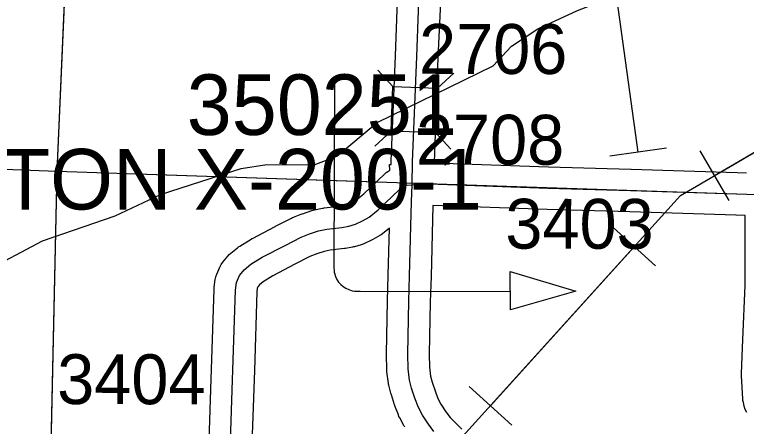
# Model space of a CAD drawing. Extents: x -157.2 to -99.3, y 12.2 to 46.2.
# Drawn here: x -114.355 to -113.327, y 16.715 to 17.293 of the extents above; entities that cross this region are included whole.
import ezdxf

# ---------------------------------------------------------------- set-up
doc = ezdxf.new("R2010")
doc.units = 0
for name, color, linetype in [('tdCoDirctArrow', 7, 'Continuous'), ('tdCoHydroRiver', 7, 'Continuous'), ('tdCoPipe', 7, 'Continuous'), ('tdCoSecRdNmbr', 7, 'Continuous'), ('tdCoSecRteBand', 7, 'Continuous'), ('tdCoSecRteCL', 7, 'Continuous'), ('tdCoSectLine', 7, 'Continuous'), ('tdCoSectLinePart', 7, 'Continuous'), ('tdCoStrucSec', 7, 'Continuous'), ('tdCoStrucSecCoName', 7, 'Continuous'), ('tdCoStrucSecFHWANum', 7, 'Continuous'), ('tdCoSurfAsphalt', 7, 'Continuous'), ('tdCoSurfConc', 7, 'Continuous'), ('tdCoSurfGravel', 7, 'Continuous')]:
    doc.layers.add(name, color=color, linetype=linetype)

msp = doc.modelspace()

# ---------------------------------------------------------------- linework, layer by layer
at = {"layer": 'tdCoDirctArrow'}
msp.add_lwpolyline([(-113.9055, 17.1973), (-113.9064, 16.9376), (-113.9062, 16.934), (-113.9058, 16.9315), (-113.9053, 16.929), (-113.904, 16.9254), (-113.9022, 16.9216), (-113.8997, 16.9178), (-113.8968, 16.9144), (-113.8933, 16.9115), (-113.8898, 16.9091), (-113.8856, 16.9072), (-113.8809, 16.9056), (-113.8774, 16.905), (-113.8695, 16.9049), (-113.6592, 16.9044)], dxfattribs=at)
msp.add_lwpolyline([(-113.659, 16.9325), (-113.5666, 16.9049), (-113.6586, 16.8786)], close=True, dxfattribs=at)
at = {"layer": 'tdCoHydroRiver'}
msp.add_lwpolyline([(-114.5064, 16.8605), (-114.4809, 16.8693), (-114.4617, 16.8783), (-114.3988, 16.9319), (-114.3156, 16.9755), (-114.2137, 17.0108), (-114.1498, 17.0407), (-114.0368, 17.0773), (-114.0004, 17.0827), (-113.9341, 17.0825), (-113.9023, 17.0943), (-113.8458, 17.1418), (-113.6828, 17.2213), (-113.6569, 17.249), (-113.6199, 17.2733), (-113.5641, 17.2987), (-113.4923, 17.3269), (-113.455, 17.3654), (-113.4085, 17.3941), (-113.289, 17.44)], dxfattribs=at)
at = {"layer": 'tdCoPipe'}
for p, q in [((-113.4391, 17.1056), (-113.5188, 17.0946)), ((-113.3515, 17.0323), (-113.3921, 17.1017)), ((-113.4547, 16.9404), (-113.5144, 16.9945)), ((-113.6567, 16.7172), (-113.7164, 16.7712))]:
    msp.add_line(p, q, dxfattribs=at)
for points in [[(-114.6584, 15.7971), (-114.1159, 16.2701), (-113.4195, 17.0392), (-112.1549, 17.7779), (-112.0563, 18.038), (-111.6215, 18.343), (-111.187, 18.5163)], [(-113.479, 17.1001), (-113.5201, 17.3984)], [(-113.3719, 17.0671), (-113.1119, 17.2189)], [(-113.6866, 16.7442), (-113.4845, 16.9674)]]:
    msp.add_lwpolyline(points, dxfattribs=at)
at = {"layer": 'tdCoSecRteBand'}
for points in [[(-114.0825, 16.6668), (-114.0781, 16.7955), (-114.0746, 16.9074), (-114.0746, 16.909), (-114.0744, 16.9106), (-114.0729, 16.9212), (-114.0723, 16.9251), (-114.0708, 16.9288), (-114.0666, 16.9387), (-114.0649, 16.9426), (-114.0622, 16.9459), (-114.0555, 16.9541), (-114.0536, 16.9564), (-114.0513, 16.9583), (-114.0419, 16.9659), (-114.0404, 16.9672), (-114.0387, 16.9683), (-114.0227, 16.9781), (-114.0218, 16.9787), (-114.0208, 16.9791), (-113.9888, 16.9959), (-113.9886, 16.996), (-113.9885, 16.9961), (-113.9658, 17.0076), (-113.9644, 17.0084), (-113.9629, 17.0089), (-113.9513, 17.0134), (-113.9509, 17.0136), (-113.9504, 17.0137), (-113.9376, 17.0182), (-113.9356, 17.0188), (-113.9335, 17.0192), (-113.9222, 17.0215), (-113.921, 17.0217), (-113.9199, 17.0218), (-113.8996, 17.0242), (-113.8924, 17.0255), (-113.8869, 17.0271), (-113.8802, 17.0303), (-113.8736, 17.034), (-113.8642, 17.0415), (-113.8351, 17.0694), (-113.833, 17.0714), (-113.8306, 17.073), (-113.8277, 17.0748), (-113.8281, 17.0828), (-113.8259, 17.0829), (-113.8258, 17.0872), (-113.8258, 17.0873), (-113.8258, 17.0875), (-113.8201, 17.2352), (-113.8201, 17.2353), (-113.8201, 17.2353), (-113.8169, 17.3127)], [(-113.7569, 17.3102), (-113.7602, 17.2329), (-113.7658, 17.0854), (-113.7658, 17.0852), (-113.605, 17.0795), (-113.4892, 17.0763), (-113.4892, 17.0763), (-113.4891, 17.0763), (-113.3399, 17.0716), (-113.327, 17.0712)], [(-113.3264, 16.7347), (-113.329, 16.7389), (-113.3302, 16.7437), (-113.3314, 16.7489), (-113.332, 16.7514), (-113.3322, 16.754), (-113.3341, 16.7863), (-113.3342, 16.7878), (-113.3342, 16.7893), (-113.3322, 16.8372), (-113.3322, 16.8372), (-113.3322, 16.8372), (-113.329, 16.9128), (-113.3288, 17.0112), (-113.3417, 17.0116), (-113.3417, 17.0116), (-113.3418, 17.0116), (-113.4909, 17.0163), (-113.6068, 17.0195), (-113.6069, 17.0195), (-113.607, 17.0195), (-113.7674, 17.0252), (-113.77, 16.9258), (-113.77, 16.9258), (-113.77, 16.9257), (-113.771, 16.89), (-113.7727, 16.8166), (-113.7723, 16.7983), (-113.7705, 16.7857), (-113.7684, 16.7773), (-113.7643, 16.765), (-113.7603, 16.7544), (-113.756, 16.7464), (-113.749, 16.7356), (-113.7432, 16.7279), (-113.7349, 16.7194), (-113.7265, 16.7112)], [(-113.8069, 16.7147), (-113.8075, 16.7157), (-113.8081, 16.7166), (-113.814, 16.7275), (-113.815, 16.7293), (-113.8157, 16.7313), (-113.8207, 16.7443), (-113.8209, 16.7449), (-113.8211, 16.7454), (-113.8257, 16.7595), (-113.8261, 16.7607), (-113.8264, 16.7619), (-113.8291, 16.773), (-113.8295, 16.7744), (-113.8297, 16.7759), (-113.8319, 16.7917), (-113.8322, 16.7934), (-113.8322, 16.7951), (-113.8327, 16.8159), (-113.8327, 16.8166), (-113.8327, 16.8173), (-113.831, 16.8915), (-113.831, 16.8916), (-113.831, 16.8916), (-113.83, 16.9274), (-113.8283, 16.9934), (-113.838, 16.9856), (-113.8399, 16.9841), (-113.842, 16.9829), (-113.8516, 16.9775), (-113.8525, 16.977), (-113.8535, 16.9765), (-113.8634, 16.9718), (-113.8655, 16.9708), (-113.8679, 16.9701), (-113.8773, 16.9674), (-113.8788, 16.967), (-113.8803, 16.9667), (-113.8899, 16.965), (-113.8908, 16.9648), (-113.8917, 16.9647), (-113.9118, 16.9624), (-113.9199, 16.9608), (-113.9303, 16.9572), (-113.94, 16.9535), (-113.9611, 16.9427), (-113.9921, 16.9265), (-114.0055, 16.9182), (-114.011, 16.9137), (-114.0131, 16.9112), (-114.014, 16.909), (-114.0147, 16.9039), (-114.0181, 16.7936), (-114.0181, 16.7935), (-114.0181, 16.7935), (-114.0226, 16.6649)]]:
    msp.add_lwpolyline(points, dxfattribs=at)
at = {"layer": 'tdCoSecRteCL'}
for points in [[(-113.7967, 17.0542), (-113.7958, 17.0864), (-113.7901, 17.2341), (-113.7869, 17.3115), (-113.7835, 17.3927), (-113.7822, 17.4222), (-113.7766, 17.5606), (-113.7755, 17.5785), (-113.7755, 17.58), (-113.7742, 17.6103), (-113.7728, 17.6473), (-113.7723, 17.6616), (-113.7711, 17.7195), (-113.7694, 17.801), (-113.7692, 17.8105), (-113.7684, 17.8459), (-113.767, 17.8938)], [(-114.0525, 16.6658), (-114.0481, 16.7945), (-114.0447, 16.9065), (-114.0432, 16.9171), (-114.039, 16.9269), (-114.0323, 16.9351), (-114.023, 16.9427), (-114.0069, 16.9526), (-113.9749, 16.9693), (-113.9522, 16.9809), (-113.9406, 16.9854), (-113.9278, 16.9898), (-113.9164, 16.992), (-113.8952, 16.9945), (-113.8856, 16.9962), (-113.8762, 16.9989), (-113.8664, 17.0036), (-113.8567, 17.009), (-113.8444, 17.0189), (-113.8143, 17.0478), (-113.8074, 17.0522), (-113.8035, 17.0539), (-113.7967, 17.0542)], [(-113.766, 16.7083), (-113.7736, 16.7184), (-113.7818, 16.731), (-113.7877, 16.7419), (-113.7926, 16.7549), (-113.7973, 16.769), (-113.8, 16.7801), (-113.8022, 16.7959), (-113.8027, 16.8166), (-113.801, 16.8908), (-113.8, 16.9266), (-113.7973, 17.0309), (-113.7967, 17.0542)], [(-113.7967, 17.0542), (-113.7724, 17.0554), (-113.6059, 17.0495), (-113.49, 17.0463), (-113.3408, 17.0416), (-113.2979, 17.0404)]]:
    msp.add_lwpolyline(points, dxfattribs=at)
at = {"layer": 'tdCoSectLine'}
for points in [[(-114.2531, 18.0741), (-114.2522, 18.0628), (-114.2956, 17.0734)], [(-115.2953, 17.1113), (-114.2956, 17.0734)], [(-114.2956, 17.0734), (-114.3176, 16.0718)], [(-114.2956, 17.0734), (-113.2983, 17.0404)]]:
    msp.add_lwpolyline(points, dxfattribs=at)
at = {"layer": 'tdCoSectLinePart'}
for points in [[(-114.2647, 17.7766), (-114.2956, 17.0734)], [(-115.2953, 17.1113), (-114.2956, 17.0734)], [(-114.2956, 17.0734), (-114.306, 16.6008)], [(-114.2956, 17.0734), (-113.8468, 17.0585)]]:
    msp.add_lwpolyline(points, dxfattribs=at)
at = {"layer": 'tdCoStrucSec'}
for p, q in [((-113.8234, 17.1921), (-113.8447, 17.2151)), ((-113.7609, 17.1897), (-113.7379, 17.211)), ((-113.8259, 17.1296), (-113.8488, 17.1083)), ((-113.7633, 17.1272), (-113.742, 17.1042))]:
    msp.add_line(p, q, dxfattribs=at)
msp.add_lwpolyline([(-113.8259, 17.1296), (-113.8234, 17.1921), (-113.7609, 17.1897), (-113.7633, 17.1272)], close=True, dxfattribs=at)
at = {"layer": 'tdCoSurfAsphalt'}
for points in [[(-113.7967, 17.0542), (-113.7958, 17.0864), (-113.7901, 17.2341), (-113.7869, 17.3115)], [(-113.766, 16.7083), (-113.7736, 16.7184), (-113.7818, 16.731), (-113.7877, 16.7419), (-113.7926, 16.7549), (-113.7973, 16.769), (-113.8, 16.7801), (-113.8022, 16.7959), (-113.8027, 16.8166), (-113.801, 16.8908), (-113.8, 16.9266), (-113.7973, 17.0309), (-113.7967, 17.0542)]]:
    msp.add_lwpolyline(points, dxfattribs=at)
at = {"layer": 'tdCoSurfConc'}
msp.add_lwpolyline([(-113.7967, 17.0542), (-113.7724, 17.0554), (-113.6059, 17.0495), (-113.49, 17.0463), (-113.3408, 17.0416), (-113.2979, 17.0404), (-113.1857, 17.0372), (-113.0003, 17.0322), (-112.9325, 17.0305), (-112.8217, 17.0275), (-112.7957, 17.0269)], dxfattribs=at)
at = {"layer": 'tdCoSurfGravel'}
msp.add_lwpolyline([(-114.0525, 16.6658), (-114.0481, 16.7945), (-114.0447, 16.9065), (-114.0432, 16.9171), (-114.039, 16.9269), (-114.0323, 16.9351), (-114.023, 16.9427), (-114.0069, 16.9526), (-113.9749, 16.9693), (-113.9522, 16.9809), (-113.9406, 16.9854), (-113.9278, 16.9898), (-113.9164, 16.992), (-113.8952, 16.9945), (-113.8856, 16.9962), (-113.8762, 16.9989), (-113.8664, 17.0036), (-113.8567, 17.009), (-113.8444, 17.0189), (-113.8143, 17.0478), (-113.8074, 17.0522), (-113.8035, 17.0539), (-113.7967, 17.0542)], dxfattribs=at)

# ---------------------------------------------------------------- texts
at = {"layer": 'tdCoSecRdNmbr'}
for s, rotation, p in [('2706', 359.9137, (-113.7869, 17.21)), ('2708', 359.9137, (-113.7912, 17.0827)), ('3403', 359.9138, (-113.6656, 16.9647)), ('3404', 359.9133, (-114.295, 16.7466))]:
    msp.add_text(s, height=0.07, rotation=rotation, dxfattribs=at).set_placement(p)
at = {"layer": 'tdCoStrucSecCoName'}
msp.add_text('LISTON X-200-1', height=0.085, dxfattribs=at).set_placement((-114.545, 17.0196))
at = {"layer": 'tdCoStrucSecFHWANum'}
msp.add_text('350251', height=0.085, dxfattribs=at).set_placement((-114.1131, 17.1242))

doc.saveas('drawing.dxf')
